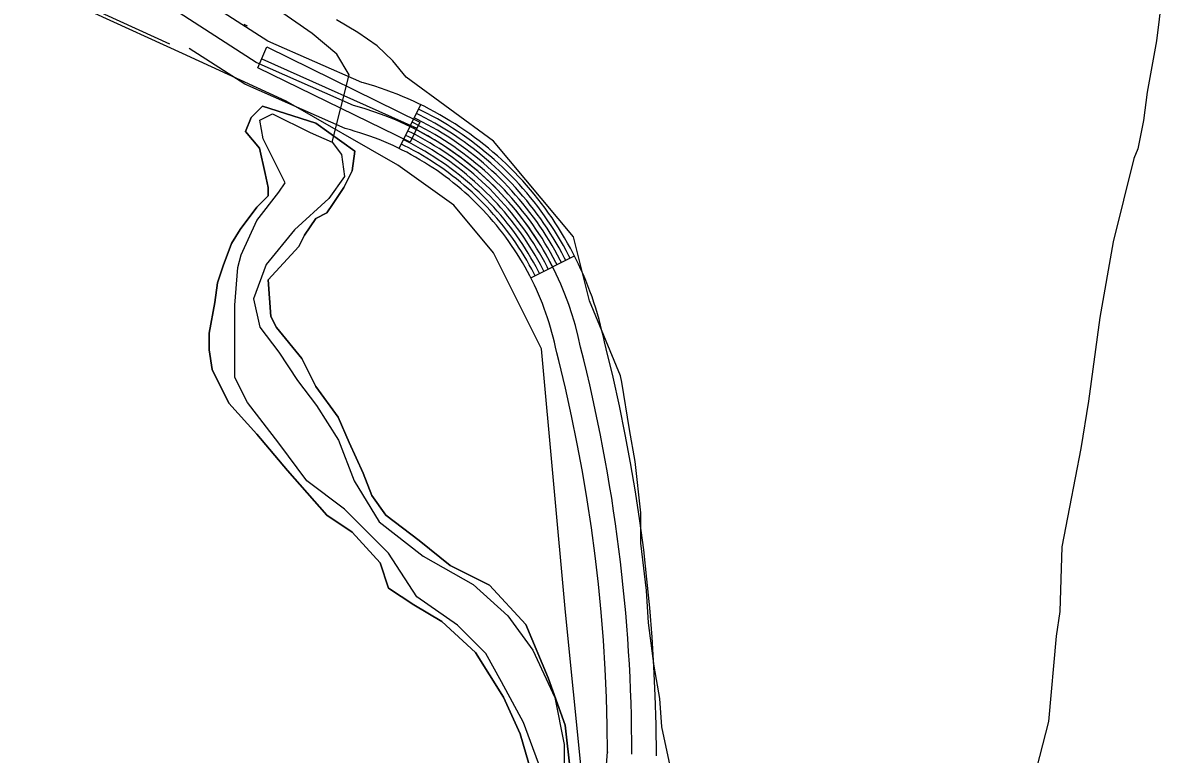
# Model space of a CAD drawing. Extents: x 3245246 to 3283090, y 806824 to 832173.
# Drawn here: x 3261134 to 3261835, y 828296 to 828745 of the extents above; entities that cross this region are included whole.
import ezdxf

# ---------------------------------------------------------------- set-up
doc = ezdxf.new("R2010")
doc.units = 0
for name, color, linetype in [('V-BRDG-OTLN', 7, 'Continuous'), ('V-ROAD-CNTR', 7, 'Continuous'), ('V-SITE-VEGE', 7, 'Continuous'), ('V-TOPO-SHOR', 7, 'Continuous')]:
    doc.layers.add(name, color=color, linetype=linetype)

msp = doc.modelspace()

# ---------------------------------------------------------------- linework, layer by layer
at = {"layer": 'V-BRDG-OTLN'}
msp.add_line((3261280.27, 828722.79), (3261375.5, 828680.35), dxfattribs=at)
msp.add_lwpolyline([(3261371.33, 828671.72), (3261277.99, 828717.43), (3261283.38, 828730.13), (3261377.27, 828684.01)], close=True, dxfattribs=at)
at = {"layer": 'V-ROAD-CNTR'}
for p, q in [((3261364.74, 828667.74), (3261377.87, 828694.72)), ((3261445.47, 828588.36), (3261472.27, 828601.84))]:
    msp.add_line(p, q, dxfattribs=at)
for points in [[(3261133.68, 828775.33), (3261143.82, 828768.71), (3261223.69, 828732.04)], [(3261477.75, 828590.21), (3261476.25, 828593.58), (3261474.72, 828596.87), (3261473.14, 828600.1), (3261471.52, 828603.34), (3261469.8, 828606.57), (3261468.06, 828609.75), (3261466.23, 828612.91), (3261464.39, 828615.99), (3261462.47, 828619.1), (3261460.48, 828622.16), (3261458.47, 828625.15), (3261456.4, 828628.13), (3261454.25, 828631.08), (3261452.08, 828633.99), (3261449.86, 828636.84), (3261447.58, 828639.7), (3261445.22, 828642.49), (3261442.87, 828645.2), (3261440.47, 828647.89), (3261437.98, 828650.58), (3261435.44, 828653.21), (3261432.9, 828655.76), (3261430.3, 828658.3), (3261427.6, 828660.81), (3261424.94, 828663.21), (3261422.22, 828665.6), (3261419.43, 828667.96), (3261416.6, 828670.24), (3261413.74, 828672.5), (3261410.86, 828674.66), (3261407.96, 828676.8), (3261404.93, 828678.92), (3261401.95, 828680.94), (3261398.93, 828682.91), (3261395.81, 828684.88), (3261392.71, 828686.73), (3261389.6, 828688.55), (3261386.42, 828690.31), (3261383.22, 828692.04), (3261379.96, 828693.7), (3261376.71, 828695.29), (3261373.47, 828696.81), (3261370.11, 828698.33), (3261366.75, 828699.75), (3261363.42, 828701.11), (3261360.02, 828702.43), (3261356.58, 828703.68), (3261353.17, 828704.86), (3261349.76, 828705.98), (3261346.27, 828707.07), (3261342.77, 828708.07), (3261341.69, 828708.36), (3261284.11, 828733.76), (3261232.75, 828766.94)], [(3261336.65, 828694.19), (3261276.97, 828720.52), (3261223.36, 828755.14)], [(3261269.29, 828744.11), (3261269.68, 828743.93), (3261271.35, 828743.19)], [(3261450.19, 828578.36), (3261448.94, 828581.16), (3261447.64, 828583.96), (3261446.25, 828586.79), (3261444.86, 828589.57), (3261443.4, 828592.31), (3261441.92, 828595.02), (3261440.36, 828597.72), (3261438.76, 828600.4), (3261437.12, 828603.04), (3261435.45, 828605.62), (3261433.7, 828608.22), (3261431.94, 828610.77), (3261430.11, 828613.28), (3261428.24, 828615.79), (3261426.32, 828618.24), (3261424.39, 828620.65), (3261422.41, 828623.01), (3261420.34, 828625.39), (3261418.27, 828627.71), (3261416.18, 828629.97), (3261414.03, 828632.19), (3261411.79, 828634.44), (3261409.59, 828636.6), (3261407.34, 828638.68), (3261405, 828640.79), (3261402.65, 828642.86), (3261400.32, 828644.83), (3261397.88, 828646.8), (3261395.45, 828648.72), (3261392.95, 828650.59), (3261390.44, 828652.44), (3261387.92, 828654.21), (3261385.34, 828655.96), (3261382.73, 828657.66), (3261380.12, 828659.31), (3261377.44, 828660.9), (3261374.75, 828662.48), (3261372.04, 828663.99), (3261369.27, 828665.47), (3261366.56, 828666.86), (3261363.75, 828668.23), (3261360.89, 828669.58), (3261358.1, 828670.84), (3261355.26, 828672.04), (3261352.32, 828673.24), (3261349.45, 828674.35), (3261346.55, 828675.41), (3261343.61, 828676.42), (3261340.61, 828677.4), (3261337.67, 828678.32), (3261334.69, 828679.17), (3261331.61, 828680.02), (3261269.83, 828707.27), (3261235.78, 828729.26)], [(3261469.59, 828600.49), (3261468.85, 828601.96), (3261467.16, 828605.14), (3261465.44, 828608.27), (3261463.64, 828611.39), (3261461.83, 828614.43), (3261459.93, 828617.49), (3261457.98, 828620.51), (3261455.99, 828623.45), (3261453.95, 828626.4), (3261451.84, 828629.3), (3261449.7, 828632.17), (3261447.51, 828634.98), (3261445.26, 828637.79), (3261442.94, 828640.54), (3261440.62, 828643.22), (3261438.25, 828645.88), (3261435.8, 828648.52), (3261433.3, 828651.11), (3261430.79, 828653.62), (3261428.23, 828656.13), (3261425.58, 828658.6), (3261422.95, 828660.97), (3261420.27, 828663.32), (3261417.52, 828665.64), (3261414.73, 828667.9), (3261411.91, 828670.12), (3261409.07, 828672.25), (3261406.2, 828674.37), (3261403.23, 828676.45), (3261400.29, 828678.44), (3261397.31, 828680.38), (3261394.24, 828682.32), (3261391.19, 828684.14), (3261388.12, 828685.94), (3261384.98, 828687.68), (3261381.82, 828689.38), (3261378.62, 828691.02), (3261376.56, 828692.02)], [(3261461.55, 828596.45), (3261460.86, 828597.83), (3261459.24, 828600.87), (3261457.6, 828603.86), (3261455.88, 828606.83), (3261454.14, 828609.76), (3261452.33, 828612.67), (3261450.47, 828615.55), (3261448.56, 828618.38), (3261446.62, 828621.19), (3261444.6, 828623.96), (3261442.54, 828626.71), (3261440.44, 828629.4), (3261438.3, 828632.08), (3261436.09, 828634.7), (3261433.86, 828637.28), (3261431.59, 828639.82), (3261429.26, 828642.34), (3261426.88, 828644.8), (3261424.46, 828647.23), (3261422.02, 828649.62), (3261419.5, 828651.96), (3261416.97, 828654.24), (3261414.39, 828656.5), (3261411.78, 828658.7), (3261409.11, 828660.86), (3261406.42, 828662.99), (3261403.69, 828665.03), (3261400.95, 828667.06), (3261398.12, 828669.04), (3261395.3, 828670.95), (3261392.45, 828672.81), (3261389.53, 828674.65), (3261386.61, 828676.4), (3261383.66, 828678.12), (3261380.67, 828679.78), (3261377.64, 828681.41), (3261374.6, 828682.97), (3261372.62, 828683.93)], [(3261464.23, 828597.79), (3261463.52, 828599.2), (3261461.88, 828602.29), (3261460.21, 828605.33), (3261458.47, 828608.35), (3261456.7, 828611.32), (3261454.86, 828614.28), (3261452.97, 828617.2), (3261451.04, 828620.07), (3261449.06, 828622.92), (3261447.01, 828625.74), (3261444.93, 828628.53), (3261442.8, 828631.26), (3261440.62, 828633.98), (3261438.37, 828636.65), (3261436.11, 828639.26), (3261433.81, 828641.84), (3261431.44, 828644.4), (3261429.02, 828646.9), (3261426.57, 828649.36), (3261424.09, 828651.79), (3261421.52, 828654.17), (3261418.96, 828656.48), (3261416.35, 828658.78), (3261413.7, 828661.02), (3261410.98, 828663.21), (3261408.25, 828665.36), (3261405.49, 828667.44), (3261402.7, 828669.49), (3261399.83, 828671.51), (3261396.96, 828673.44), (3261394.07, 828675.33), (3261391.1, 828677.21), (3261388.13, 828678.98), (3261385.15, 828680.73), (3261382.1, 828682.42), (3261379.03, 828684.07), (3261375.94, 828685.65), (3261373.93, 828686.63)], [(3261466.91, 828599.14), (3261466.19, 828600.58), (3261464.52, 828603.72), (3261462.83, 828606.8), (3261461.06, 828609.87), (3261459.26, 828612.87), (3261457.4, 828615.89), (3261455.47, 828618.85), (3261453.52, 828621.76), (3261451.51, 828624.66), (3261449.43, 828627.52), (3261447.31, 828630.35), (3261445.15, 828633.12), (3261442.94, 828635.89), (3261440.66, 828638.59), (3261438.36, 828641.24), (3261436.03, 828643.86), (3261433.62, 828646.46), (3261431.16, 828649.01), (3261428.68, 828651.49), (3261426.16, 828653.96), (3261423.55, 828656.39), (3261420.95, 828658.73), (3261418.31, 828661.05), (3261415.61, 828663.33), (3261412.86, 828665.55), (3261410.08, 828667.74), (3261407.28, 828669.85), (3261404.45, 828671.93), (3261401.53, 828673.98), (3261398.62, 828675.94), (3261395.69, 828677.86), (3261392.67, 828679.76), (3261389.66, 828681.56), (3261386.63, 828683.34), (3261383.54, 828685.05), (3261380.43, 828686.73), (3261377.28, 828688.34), (3261375.25, 828689.32)], [(3261456.19, 828593.75), (3261455.52, 828595.08), (3261453.96, 828598.02), (3261452.37, 828600.91), (3261450.71, 828603.79), (3261449.01, 828606.64), (3261447.26, 828609.46), (3261445.46, 828612.24), (3261443.61, 828614.99), (3261441.72, 828617.71), (3261439.77, 828620.4), (3261437.77, 828623.07), (3261435.74, 828625.68), (3261433.67, 828628.27), (3261431.53, 828630.8), (3261429.35, 828633.32), (3261427.15, 828635.78), (3261424.9, 828638.22), (3261422.6, 828640.6), (3261420.24, 828642.96), (3261417.87, 828645.28), (3261415.45, 828647.53), (3261412.98, 828649.76), (3261410.48, 828651.96), (3261407.96, 828654.08), (3261405.37, 828656.18), (3261402.76, 828658.23), (3261400.11, 828660.22), (3261397.45, 828662.19), (3261394.72, 828664.1), (3261391.98, 828665.95), (3261389.21, 828667.76), (3261386.4, 828669.54), (3261383.55, 828671.23), (3261380.69, 828672.91), (3261377.79, 828674.52), (3261374.85, 828676.1), (3261371.92, 828677.6), (3261370, 828678.53)], [(3261458.87, 828595.1), (3261458.19, 828596.45), (3261456.6, 828599.44), (3261454.99, 828602.38), (3261453.29, 828605.31), (3261451.57, 828608.2), (3261449.79, 828611.07), (3261447.97, 828613.89), (3261446.08, 828616.68), (3261444.17, 828619.45), (3261442.18, 828622.18), (3261440.16, 828624.89), (3261438.09, 828627.54), (3261435.98, 828630.17), (3261433.81, 828632.75), (3261431.61, 828635.3), (3261429.37, 828637.8), (3261427.08, 828640.28), (3261424.74, 828642.7), (3261422.35, 828645.1), (3261419.94, 828647.45), (3261417.47, 828649.75), (3261414.97, 828652), (3261412.44, 828654.23), (3261409.87, 828656.39), (3261407.24, 828658.52), (3261404.59, 828660.61), (3261401.9, 828662.63), (3261399.2, 828664.62), (3261396.42, 828666.57), (3261393.64, 828668.45), (3261390.83, 828670.29), (3261387.97, 828672.09), (3261385.08, 828673.82), (3261382.18, 828675.52), (3261379.23, 828677.15), (3261376.25, 828678.76), (3261373.26, 828680.28), (3261371.31, 828681.23)], [(3261448.14, 828589.71), (3261447.53, 828590.95), (3261446.04, 828593.74), (3261444.53, 828596.49), (3261442.95, 828599.24), (3261441.32, 828601.96), (3261439.66, 828604.65), (3261437.95, 828607.28), (3261436.17, 828609.92), (3261434.38, 828612.5), (3261432.52, 828615.06), (3261430.62, 828617.61), (3261428.67, 828620.1), (3261426.71, 828622.55), (3261424.69, 828624.95), (3261422.59, 828627.37), (3261420.49, 828629.73), (3261418.36, 828632.03), (3261416.18, 828634.29), (3261413.91, 828636.57), (3261411.66, 828638.77), (3261409.37, 828640.9), (3261407, 828643.04), (3261404.61, 828645.13), (3261402.23, 828647.14), (3261399.75, 828649.14), (3261397.28, 828651.1), (3261394.74, 828653), (3261392.19, 828654.88), (3261389.62, 828656.68), (3261387, 828658.46), (3261384.35, 828660.19), (3261381.69, 828661.86), (3261378.97, 828663.49), (3261376.23, 828665.09), (3261373.47, 828666.62), (3261370.67, 828668.13), (3261367.9, 828669.54), (3261366.06, 828670.44)], [(3261450.83, 828591.06), (3261450.19, 828592.32), (3261448.68, 828595.16), (3261447.14, 828597.97), (3261445.53, 828600.76), (3261443.88, 828603.52), (3261442.19, 828606.25), (3261440.46, 828608.93), (3261438.65, 828611.61), (3261436.83, 828614.24), (3261434.94, 828616.84), (3261433.01, 828619.43), (3261431.03, 828621.96), (3261429.03, 828624.46), (3261426.97, 828626.9), (3261424.85, 828629.36), (3261422.71, 828631.75), (3261420.54, 828634.09), (3261418.32, 828636.4), (3261416.02, 828638.7), (3261413.73, 828640.94), (3261411.39, 828643.11), (3261408.99, 828645.28), (3261406.56, 828647.41), (3261404.14, 828649.45), (3261401.62, 828651.49), (3261399.1, 828653.47), (3261396.53, 828655.41), (3261393.94, 828657.31), (3261391.32, 828659.15), (3261388.66, 828660.95), (3261385.97, 828662.71), (3261383.26, 828664.42), (3261380.5, 828666.07), (3261377.72, 828667.7), (3261374.91, 828669.25), (3261372.06, 828670.79), (3261369.24, 828672.23), (3261367.37, 828673.14)], [(3261453.51, 828592.41), (3261452.86, 828593.7), (3261451.32, 828596.59), (3261449.76, 828599.44), (3261448.12, 828602.27), (3261446.45, 828605.08), (3261444.72, 828607.86), (3261442.96, 828610.58), (3261441.13, 828613.3), (3261439.28, 828615.98), (3261437.35, 828618.62), (3261435.39, 828621.25), (3261433.38, 828623.82), (3261431.35, 828626.36), (3261429.25, 828628.85), (3261427.1, 828631.34), (3261424.93, 828633.77), (3261422.72, 828636.16), (3261420.46, 828638.5), (3261418.13, 828640.83), (3261415.8, 828643.11), (3261413.42, 828645.32), (3261410.98, 828647.52), (3261408.52, 828649.68), (3261406.05, 828651.77), (3261403.5, 828653.83), (3261400.93, 828655.85), (3261398.32, 828657.81), (3261395.69, 828659.75), (3261393.02, 828661.62), (3261390.32, 828663.45), (3261387.59, 828665.24), (3261384.83, 828666.98), (3261382.02, 828668.65), (3261379.2, 828670.3), (3261376.35, 828671.88), (3261373.46, 828673.44), (3261370.58, 828674.91), (3261368.68, 828675.84)], [(3261522.5, 828294.96), (3261522.37, 828314), (3261521.84, 828331.95), (3261521, 828349.8), (3261519.96, 828367.81), (3261518.5, 828385.75), (3261516.73, 828403.5), (3261514.76, 828421.4), (3261512.37, 828439.25), (3261509.68, 828456.94), (3261506.68, 828474.73), (3261503.38, 828492.29), (3261499.87, 828509.87), (3261495.93, 828527.52), (3261491.71, 828544.85), (3261490.63, 828549.12), (3261489.98, 828552.28), (3261489.15, 828555.85), (3261488.29, 828559.31), (3261487.37, 828562.84), (3261486.35, 828566.37), (3261485.31, 828569.79), (3261484.21, 828573.26), (3261483.02, 828576.73), (3261481.78, 828580.13), (3261480.48, 828583.54), (3261479.14, 828586.86), (3261477.75, 828590.21)], [(3261491.9, 828289.39), (3261492.54, 828297.39), (3261492.48, 828297.01), (3261492.37, 828313.46), (3261491.86, 828330.8), (3261491.04, 828348.23), (3261490.03, 828365.72), (3261488.62, 828383.05), (3261486.9, 828400.38), (3261484.98, 828417.77), (3261482.67, 828435), (3261480.06, 828452.19), (3261477.15, 828469.47), (3261473.93, 828486.58), (3261470.52, 828503.67), (3261466.71, 828520.7), (3261462.59, 828537.63), (3261461.39, 828542.4), (3261460.67, 828545.85), (3261459.98, 828548.83), (3261459.22, 828551.89), (3261458.43, 828554.92), (3261457.59, 828557.86), (3261456.67, 828560.87), (3261455.72, 828563.84), (3261454.73, 828566.74), (3261453.67, 828569.66), (3261452.55, 828572.58), (3261451.38, 828575.48), (3261450.19, 828578.36)]]:
    msp.add_lwpolyline(points, dxfattribs=at)
for centre, radius, start, end in [((3261286.72, 828507.68), 193.08, 11.37446, 75.01411), ((3260493.52, 828295.05), 1013.97, 0.05286, 14.31494)]:
    msp.add_arc(centre, radius, start, end, dxfattribs=at)
at = {"layer": 'V-SITE-VEGE'}
for p, q in [((3261835.41, 828782.73), (3261829.59, 828733.85)), ((3261339.35, 828739.11), (3261326.24, 828746.75)), ((3261351.16, 828730.94), (3261339.35, 828739.11)), ((3261829.59, 828733.85), (3261823.76, 828702.44)), ((3261360.79, 828721.67), (3261351.16, 828730.94)), ((3261368.97, 828711.61), (3261360.79, 828721.67)), ((3261422.65, 828672.29), (3261368.97, 828711.61)), ((3261823.76, 828702.44), (3261821.44, 828684.98)), ((3261821.44, 828684.98), (3261817.94, 828667.53)), ((3261471.61, 828613.5), (3261422.65, 828672.29)), ((3261817.94, 828667.53), (3261815.61, 828661.71)), ((3261815.61, 828661.71), (3261802.8, 828610.51)), ((3261481.4, 828574.3), (3261471.61, 828613.5)), ((3261802.8, 828610.51), (3261794.65, 828563.97)), ((3261500.46, 828528.24), (3261481.4, 828574.3)), ((3261794.65, 828563.97), (3261787.67, 828512.77)), ((3261501.41, 828524.45), (3261500.46, 828528.24)), ((3261506.06, 828495.35), (3261501.41, 828524.45)), ((3261787.67, 828512.77), (3261783.01, 828483.68)), ((3261509.55, 828475.57), (3261506.06, 828495.35)), ((3261783.01, 828483.68), (3261776.02, 828447.61)), ((3261513.04, 828444.15), (3261509.55, 828475.57)), ((3261776.02, 828447.61), (3261771.36, 828423.17)), ((3261513.03, 828425.53), (3261513.04, 828444.15)), ((3261516.52, 828396.45), (3261513.03, 828425.53)), ((3261771.36, 828423.17), (3261770.19, 828383.61)), ((3261517.68, 828376.66), (3261516.52, 828396.45)), ((3261770.19, 828383.61), (3261767.86, 828368.48)), ((3261521.17, 828349.9), (3261517.68, 828376.66)), ((3261767.86, 828368.48), (3261763.2, 828316.12)), ((3261524.66, 828330.12), (3261521.17, 828349.9)), ((3261525.82, 828312.66), (3261524.66, 828330.12)), ((3261531.64, 828285.9), (3261525.82, 828312.66)), ((3261763.2, 828316.12), (3261753.89, 828280.05))]:
    msp.add_line(p, q, dxfattribs=at)
for points in [[(3261672.33, 827775.74), (3261603.79, 827883.52), (3261564.63, 827922.71), (3261505.88, 827942.31), (3261486.3, 827971.7), (3261496.09, 828001.1), (3261505.88, 828010.9), (3261530.36, 828020.7), (3261540.15, 828020.7), (3261535.26, 828069.69), (3261486.3, 828201.97), (3261476.51, 828285.25), (3261466.71, 828383.23), (3261452.03, 828544.9), (3261422.65, 828603.7), (3261398.18, 828633.09), (3261363.91, 828657.59), (3261295.37, 828696.78), (3261231.72, 828726.18), (3261177.87, 828750.67)], [(3261469.89, 828284.46), (3261466.45, 828313.69), (3261456.13, 828342.93), (3261442.38, 828375.6), (3261420.02, 828399.67), (3261395.95, 828411.71), (3261377.03, 828427.18), (3261356.4, 828442.66), (3261347.8, 828454.7), (3261342.64, 828468.45), (3261334.05, 828487.37), (3261327.17, 828502.84), (3261313.41, 828521.76), (3261304.81, 828538.96), (3261289.34, 828557.87), (3261285.9, 828564.75), (3261284.18, 828587.1), (3261303.09, 828607.74), (3261306.53, 828614.62), (3261313.41, 828624.93), (3261320.29, 828628.37), (3261323.73, 828633.53), (3261330.61, 828643.85), (3261335.76, 828654.17), (3261337.48, 828666.2), (3261313.41, 828683.4), (3261280.74, 828693.72), (3261273.86, 828686.84), (3261270.42, 828678.24), (3261279.02, 828667.92), (3261282.46, 828652.45), (3261284.18, 828643.85), (3261284.18, 828638.69), (3261277.3, 828631.81), (3261266.98, 828618.06), (3261261.82, 828609.46), (3261256.66, 828595.7), (3261253.23, 828585.38), (3261251.51, 828573.35), (3261248.07, 828554.43), (3261248.07, 828544.11), (3261249.79, 828532.08), (3261260.1, 828511.44), (3261277.3, 828492.53), (3261296.21, 828470.17), (3261320.29, 828442.66), (3261335.76, 828432.34), (3261352.96, 828413.43), (3261358.12, 828397.95), (3261373.6, 828387.63), (3261390.79, 828377.32), (3261411.43, 828358.4), (3261428.62, 828330.89), (3261438.94, 828308.53), (3261445.82, 828284.46)], [(3261445.82, 828284.46), (3261438.94, 828308.53), (3261428.62, 828330.89), (3261411.43, 828358.4), (3261390.79, 828377.32), (3261373.6, 828387.63), (3261358.12, 828397.95), (3261352.96, 828413.43), (3261335.76, 828432.34), (3261320.29, 828442.66), (3261296.21, 828470.17), (3261277.3, 828492.53), (3261260.1, 828511.44), (3261249.79, 828532.08), (3261248.07, 828544.11), (3261248.07, 828554.43), (3261251.51, 828573.35), (3261253.23, 828585.38), (3261256.66, 828595.7), (3261261.82, 828609.46), (3261266.98, 828618.06), (3261277.3, 828631.81), (3261284.18, 828638.69), (3261284.18, 828643.85), (3261282.46, 828652.45), (3261279.02, 828667.92), (3261270.42, 828678.24), (3261273.86, 828686.84), (3261280.74, 828693.72), (3261313.41, 828683.4), (3261337.48, 828666.2), (3261335.76, 828654.17), (3261330.61, 828643.85), (3261323.73, 828633.53), (3261320.29, 828628.37), (3261313.41, 828624.93), (3261306.53, 828614.62), (3261303.09, 828607.74), (3261284.18, 828587.1), (3261285.9, 828564.75), (3261289.34, 828557.87), (3261304.81, 828538.96), (3261313.41, 828521.76), (3261327.17, 828502.84), (3261334.05, 828487.37), (3261342.64, 828468.45), (3261347.8, 828454.7), (3261356.4, 828442.66), (3261377.03, 828427.18), (3261395.95, 828411.71), (3261420.02, 828399.67), (3261442.38, 828375.6), (3261456.13, 828342.93), (3261466.45, 828313.69), (3261469.89, 828284.46)]]:
    msp.add_lwpolyline(points, dxfattribs=at)
at = {"layer": 'V-TOPO-SHOR'}
for points in [[(3261323.49, 828671.78), (3261333.94, 828713.05), (3261326.36, 828725.69), (3261311.19, 828738.35), (3261285.91, 828756.06)], [(3261454.47, 828278.83), (3261440.99, 828315.43), (3261427.51, 828340.47), (3261417.87, 828357.81), (3261400.54, 828375.14), (3261375.5, 828392.48), (3261358.16, 828419.44), (3261344.68, 828432.93), (3261331.2, 828446.41), (3261308.08, 828463.75), (3261290.74, 828486.86), (3261271.48, 828511.9), (3261263.78, 828527.31), (3261263.78, 828550.43), (3261263.78, 828571.61), (3261265.7, 828594.73), (3261267.63, 828602.43), (3261277.26, 828623.62), (3261290.74, 828640.96), (3261294.6, 828646.74), (3261281.11, 828673.7), (3261279.19, 828685.26), (3261286.89, 828689.11), (3261310.01, 828677.56), (3261323.49, 828671.78), (3261329.27, 828664.07), (3261331.2, 828650.59), (3261321.56, 828637.11), (3261300.38, 828617.84), (3261283.04, 828596.66), (3261275.34, 828575.47), (3261279.19, 828558.13), (3261290.74, 828542.72), (3261302.3, 828525.39), (3261313.86, 828509.98), (3261327.34, 828488.79), (3261336.97, 828463.75), (3261352.38, 828438.71), (3261379.35, 828417.52), (3261410.17, 828400.18), (3261431.36, 828380.92), (3261446.77, 828359.73), (3261460.25, 828330.84), (3261466.03, 828301.95), (3261466.03, 828242.23)]]:
    msp.add_lwpolyline(points, dxfattribs=at)

doc.saveas('drawing.dxf')
